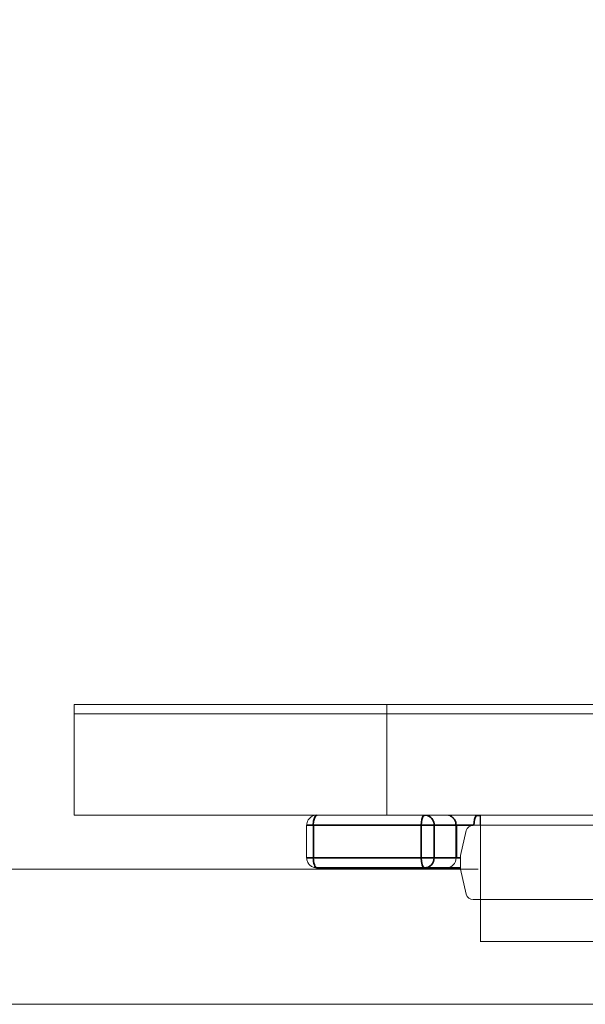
# Model space of a CAD drawing. Header units: millimetres. Extents: x 4 to 1188, y 1 to 840.
# Tile 265 of 310: x 853.32 to 854.44, y 417.58 to 419.52. Entities that reach past the tile are written whole.
import ezdxf

# ---------------------------------------------------------------- set-up
doc = ezdxf.new("R2010")
doc.units = ezdxf.units.MM
doc.layers.add('1', color=7, linetype='Continuous')
doc.styles.add('Arial Unicode MS', font='Arial Unicode MS')
doc.dimstyles.get("Standard").update_dxf_attribs({"dimtxt": 0.18, "dimasz": 0.18, "dimexe": 0.18, "dimexo": 0.0625, "dimgap": 0.09, "dimtad": 0, "dimtih": 1, "dimtoh": 1, "dimdec": 4, "dimzin": 0, "dimdsep": 46, "dimtxsty": 'Standard', "dimcen": 0.09, "dimadec": 0, "dimazin": 0, "dimtfac": 1, "dimtdec": 4, "dimtofl": 0, "dimtmove": 0, "dimatfit": 3, "dimfxl": 0, "dimtolj": 1, "dimtzin": 0, "dimarcsym": 0})

# ---------------------------------------------------------------- blocks, each defined once
blk = doc.blocks.new('_U29')
at = {"layer": '1', "color": 18, "lineweight": 35}
for p, q in [((843.8309, 533.0864), (895.2258, 533.0864)), ((893.2258, 533.0864), (893.2258, 331.753)), ((847.8309, 331.753), (895.2258, 331.753))]:
    blk.add_line(p, q, dxfattribs=at)
at = {"layer": '1', "color": 18, "lineweight": 70}
for points in [[(893.2258, 533.0864), (894.0018, 529.5864), (892.4499, 529.5864)], [(893.2258, 331.753), (892.4499, 335.253), (894.0018, 335.253)]]:
    blk.add_solid(points, dxfattribs=at)
at = {"layer": '1', "color": 18, "linetype": 'Continuous', "lineweight": 13, "insert": (892.7729, 428.043), "char_height": 3, "attachment_point": 7, "rotation": 90, "line_spacing_factor": 1.047437, "style": 'Arial Unicode MS'}
blk.add_mtext('\\fArial Unicode MS|b0|i0;\\W1.0000;1510', dxfattribs=at)

msp = doc.modelspace()

# ---------------------------------------------------------------- hatches: boundary and pattern name
at = {"layer": '1', "linetype": 'Continuous', "lineweight": 35}
h = msp.add_hatch(dxfattribs=at)
h.set_pattern_fill('ANSI31', color=154, scale=1.55, angle=-2.13e-14, style=0)
h.paths.add_polyline_path([(860.1443, 418.952), (862.0206, 418.952), (862.0206, 418.152), (862.4105, 418.152), (862.4105, 417.952), (854.8936, 417.952), (854.8936, 417.7026), (854.228, 417.7026), (854.228, 417.952), (854.043, 417.952), (854.043, 418.152), (860.1443, 418.152)], flags=0)
h = msp.add_hatch(dxfattribs=at)
h.set_pattern_fill('ANSI31', color=154, scale=1.55, angle=29.9848, style=0)
h.paths.add_polyline_path([(854.043, 417.952), (854.043, 418.1704), (860.6361, 418.1704), (860.6361, 417.952)], flags=0)
h.paths.add_polyline_path([(861.6047, 417.952), (861.6047, 418.1704), (863.2703, 418.1704), (863.2703, 417.952)], flags=0)
h.paths.add_polyline_path([(863.6612, 417.952), (863.6612, 418.1704), (864.3597, 418.1704), (864.3597, 417.952)], flags=0)
h.paths.add_polyline_path([(860.6925, 417.952), (860.6925, 418.1704), (861.5009, 418.1704), (861.5009, 417.952)], flags=0)

# ---------------------------------------------------------------- linework, layer by layer
at = {"layer": '1', "color": 154, "linetype": 'Continuous', "lineweight": 13}
for p, q in [((853.4257, 418.1704), (853.4257, 417.952)), ((854.0431, 418.1704), (853.4257, 418.1704)), ((854.043, 417.952), (854.043, 418.1704)), ((854.043, 418.1704), (860.6361, 418.1704)), ((854.0431, 418.152), (853.4257, 418.152)), ((853.4257, 417.952), (853.4257, 418.152)), ((854.043, 417.952), (854.043, 418.152)), ((854.043, 418.152), (860.1443, 418.152)), ((854.0431, 417.952), (853.4257, 417.952)), ((853.4257, 417.952), (854.0431, 417.952)), ((854.228, 417.952), (854.043, 417.952)), ((860.6361, 417.952), (854.043, 417.952)), ((854.1177, 417.952), (854.1151, 417.9504)), ((854.1249, 417.9504), (854.1177, 417.952)), ((854.1682, 417.9504), (854.161, 417.952)), ((854.222, 417.952), (854.2193, 417.9504)), ((854.2275, 417.9509), (854.2193, 417.9504)), ((854.2213, 417.9519), (854.2212, 417.9507)), ((854.2234, 417.9511), (854.2214, 417.9519)), ((854.2274, 417.9511), (854.222, 417.952)), ((854.2274, 417.952), (854.2274, 417.932)), ((854.228, 417.7026), (854.228, 417.952)), ((853.8847, 417.932), (853.8847, 417.868)), ((854.181, 417.868), (854.181, 417.932)), ((854.1886, 417.872), (854.1997, 417.9214)), ((854.2136, 417.932), (854.8871, 417.932)), ((854.1886, 417.8453), (854.1886, 417.872)), ((851.0807, 417.8453), (854.2236, 417.8453)), ((853.948, 417.848), (853.9047, 417.848)), ((853.9914, 417.848), (853.948, 417.848)), ((853.987, 417.848), (853.9936, 417.848)), ((853.9875, 417.8477), (853.987, 417.8477)), ((853.987, 417.8477), (853.9936, 417.8477)), ((853.9909, 417.848), (853.9917, 417.848)), ((853.9909, 417.8477), (853.9947, 417.8477)), ((853.9916, 417.8477), (853.991, 417.8477)), ((853.9936, 417.848), (853.9936, 417.8477)), ((854.0119, 417.8477), (854.0055, 417.8477)), ((854.0057, 417.848), (854.0057, 417.8477)), ((854.0057, 417.848), (854.0062, 417.848)), ((854.016, 417.848), (854.0084, 417.848)), ((854.0118, 417.848), (854.0184, 417.848)), ((854.0118, 417.8477), (854.0184, 417.8477)), ((854.014, 417.8477), (854.0119, 417.8477)), ((854.0123, 417.848), (854.0129, 417.848)), ((854.0182, 417.8477), (854.0161, 417.8477)), ((854.0184, 417.848), (854.0184, 417.8477)), ((854.0368, 417.8477), (854.0303, 417.8477)), ((854.161, 417.848), (854.0326, 417.848)), ((854.0347, 417.848), (854.0347, 417.8477)), ((854.0347, 417.848), (854.0369, 417.848)), ((854.0347, 417.8477), (854.0369, 417.8477)), ((854.0367, 417.848), (854.0367, 417.8477)), ((854.0367, 417.848), (854.052, 417.848)), ((854.0394, 417.8477), (854.0367, 417.8477)), ((854.0367, 417.8477), (854.052, 417.8477)), ((854.0437, 417.8477), (854.0394, 417.8477)), ((854.0414, 417.848), (854.0454, 417.848)), ((854.0414, 417.8477), (854.0454, 417.8477)), ((854.0416, 417.848), (854.043, 417.848)), ((854.0416, 417.8477), (854.043, 417.8477)), ((854.0535, 417.8477), (854.0416, 417.8477)), ((854.052, 417.848), (854.052, 417.8477)), ((854.052, 417.848), (854.0535, 417.848)), ((854.052, 417.8477), (854.0535, 417.8477)), ((854.0535, 417.848), (854.0535, 417.8477)), ((854.0612, 417.848), (854.0612, 417.8477)), ((854.0612, 417.848), (854.062, 417.848)), ((854.0918, 417.8477), (854.0912, 417.8477)), ((854.0912, 417.8477), (854.0979, 417.8477)), ((854.0959, 417.8477), (854.0952, 417.8477)), ((854.0952, 417.8477), (854.099, 417.8477)), ((854.0979, 417.848), (854.0979, 417.8477)), ((854.1062, 417.8477), (854.1026, 417.8477)), ((854.1059, 417.8477), (854.1062, 417.8477)), ((854.1162, 417.8477), (854.1098, 417.8477)), ((854.11, 417.848), (854.11, 417.8477)), ((854.1183, 417.8477), (854.1161, 417.8477)), ((854.1161, 417.8477), (854.1227, 417.8477)), ((854.1227, 417.848), (854.1227, 417.8477)), ((854.1337, 417.8453), (854.1337, 417.8477)), ((854.1411, 417.8477), (854.1345, 417.8477)), ((854.1374, 417.848), (854.1422, 417.8453)), ((854.1389, 417.848), (854.1389, 417.8477)), ((854.1389, 417.848), (854.1411, 417.848)), ((854.1389, 417.8477), (854.141, 417.8477)), ((854.141, 417.848), (854.141, 417.8477)), ((854.141, 417.8477), (854.1562, 417.8477)), ((854.1437, 417.8477), (854.141, 417.8477)), ((854.1479, 417.8477), (854.1437, 417.8477)), ((854.1457, 417.8477), (854.1496, 417.8477)), ((854.1458, 417.848), (854.1472, 417.848)), ((854.1458, 417.8477), (854.1472, 417.8477)), ((854.1577, 417.8477), (854.1458, 417.8477)), ((854.1562, 417.848), (854.1562, 417.8477)), ((854.1562, 417.848), (854.1577, 417.848)), ((854.1562, 417.8477), (854.1577, 417.8477)), ((854.1576, 417.848), (854.161, 417.848)), ((854.1577, 417.848), (854.1577, 417.8477)), ((854.1886, 417.848), (854.1613, 417.848)), ((854.1613, 417.848), (854.1614, 417.848)), ((854.1654, 417.848), (854.1654, 417.8477)), ((854.1654, 417.848), (854.1663, 417.848)), ((854.1675, 417.848), (854.1723, 417.8453)), ((854.1831, 417.8453), (854.1831, 417.848)), ((854.1997, 417.7959), (854.1886, 417.8453)), ((854.8871, 417.7853), (854.2136, 417.7853)), ((854.2274, 417.7853), (854.2136, 417.7853)), ((854.228, 417.7026), (854.2274, 417.7026)), ((854.8936, 417.7026), (854.228, 417.7026)), ((851.0807, 417.5786), (856.3149, 417.5786))]:
    msp.add_line(p, q, dxfattribs=at)
at = {"layer": '1', "color": 154, "linetype": 'Continuous', "lineweight": 35}
for p, q in [((853.8847, 417.932), (853.8979, 417.932)), ((853.8979, 417.932), (854.1109, 417.932)), ((853.8979, 417.868), (853.8979, 417.932)), ((854.1109, 417.932), (854.1109, 417.868)), ((854.1365, 417.932), (854.1109, 417.932)), ((854.1365, 417.932), (854.1798, 417.932)), ((854.1365, 417.868), (854.1365, 417.932)), ((854.181, 417.932), (854.1798, 417.932)), ((854.1798, 417.932), (854.1798, 417.868)), ((854.181, 417.932), (854.2136, 417.932)), ((853.8847, 417.868), (853.8979, 417.868)), ((854.1109, 417.868), (853.8979, 417.868)), ((854.1109, 417.868), (854.1365, 417.868)), ((854.1798, 417.868), (854.1365, 417.868)), ((854.181, 417.868), (854.1798, 417.868)), ((854.1886, 417.868), (854.181, 417.868)), ((853.9047, 417.848), (854.1177, 417.848)), ((854.1177, 417.848), (854.161, 417.848)), ((854.161, 417.848), (854.1886, 417.848))]:
    msp.add_line(p, q, dxfattribs=at)
for centre, major_axis, ratio, start_param, end_param in [((853.9047, 417.932), (0, 0.02), 0.34202, 0, 1.570796), ((854.1177, 417.932), (0, -0.02), 0.34202, 3.532696, 4.712389), ((854.1177, 417.932), (0, 0.02), 0.939693, 4.712389, 5.890363), ((854.161, 417.932), (0, -0.02), 0.939693, 1.570796, 2.74909), ((854.222, 417.932), (0, -0.02), 0.34202, 3.532696, 4.712389), ((853.9047, 417.868), (0, 0.02), 0.34202, 1.570796, 3.141593), ((854.1177, 417.868), (0, -0.02), 0.34202, 4.712389, 6.283185), ((854.1177, 417.868), (0, 0.02), 0.939693, 3.141593, 4.712389)]:
    msp.add_ellipse(centre, major_axis=major_axis, ratio=ratio, start_param=start_param, end_param=end_param, dxfattribs=at)
at = {"layer": '1', "color": 154, "linetype": 'Continuous', "lineweight": 13}
for centre, major_axis, start_param, end_param in [((854.2136, 417.9186), (-0.0142, 0), 4.712389, 6.073746), ((854.161, 417.868), (0, -0.02), 0, 1.570796), ((854.2136, 417.7986), (0.0142, 0), 3.351032, 4.712389)]:
    msp.add_ellipse(centre, major_axis=major_axis, ratio=0.939693, start_param=start_param, end_param=end_param, dxfattribs=at)
for points, knots in [([(853.9043, 417.9517), (853.9037, 417.9518), (853.9007, 417.9521), (853.8951, 417.9499), (853.8895, 417.9456), (853.8862, 417.9401), (853.8849, 417.9356), (853.8847, 417.9329), (853.8847, 417.932)], [0, 0, 0, 0, 0.05532, 0.300231, 0.5524, 0.731679, 0.911846, 1, 1, 1, 1]), ([(854.1806, 417.932), (854.1805, 417.9327), (854.1802, 417.9343), (854.1794, 417.937), (854.1783, 417.9399), (854.1769, 417.9428), (854.1751, 417.9455), (854.1731, 417.9479), (854.1707, 417.9496), (854.1691, 417.9502), (854.1682, 417.9504)], [0, 0, 0, 0, 0.100729, 0.209156, 0.325029, 0.447977, 0.577532, 0.713142, 0.85419, 1, 1, 1, 1]), ([(853.8847, 417.868), (853.8847, 417.8652), (853.8855, 417.8613), (853.8886, 417.8557), (853.8928, 417.8514), (853.8988, 417.8484), (853.9029, 417.8481), (853.9047, 417.8482)], [0, 0, 0, 0, 0.253354, 0.387144, 0.600446, 0.829542, 1, 1, 1, 1]), ([(853.9947, 417.8477), (853.9943, 417.8477), (853.9934, 417.8477), (853.9922, 417.8477), (853.9911, 417.8477), (853.9901, 417.8477), (853.9893, 417.8477), (853.9886, 417.8477), (853.988, 417.8477), (853.9877, 417.8477), (853.9875, 417.8477)], [0, 0, 0, 0, 0.145359, 0.278702, 0.403602, 0.521669, 0.637521, 0.753704, 0.873213, 1, 1, 1, 1]), ([(853.9917, 417.8477), (853.9916, 417.8477), (853.9914, 417.8477), (853.9914, 417.8477), (853.9915, 417.8477), (853.9918, 417.8477), (853.9921, 417.8477), (853.9923, 417.8477), (853.9927, 417.8477), (853.993, 417.8477), (853.9935, 417.8477), (853.9939, 417.8477), (853.9945, 417.8477), (853.9948, 417.8477), (853.995, 417.8477)], [0, 0, 0, 0, 0.118287, 0.232233, 0.346524, 0.465805, 0.527138, 0.589344, 0.651742, 0.715748, 0.781761, 0.851382, 0.923764, 1, 1, 1, 1]), ([(854.0055, 417.8477), (854.0051, 417.8477), (854.0044, 417.8477), (854.0033, 417.8477), (854.0022, 417.8477), (854.0011, 417.8477), (854, 417.8477), (853.999, 417.8477), (853.998, 417.8477), (853.997, 417.8477), (853.9961, 417.8477), (853.9952, 417.8477), (853.9944, 417.8477), (853.9937, 417.8477), (853.9931, 417.8477), (853.9925, 417.8477), (853.992, 417.8477), (853.9917, 417.8477), (853.9916, 417.8477)], [0, 0, 0, 0, 0.070442, 0.138089, 0.203178, 0.266139, 0.327929, 0.38919, 0.450254, 0.512347, 0.573843, 0.633933, 0.69346, 0.752479, 0.812386, 0.87307, 0.935184, 1, 1, 1, 1]), ([(853.9984, 417.8477), (853.9982, 417.8477), (853.9978, 417.8477), (853.9972, 417.8477), (853.9966, 417.8477), (853.9961, 417.8477), (853.9956, 417.8477), (853.9951, 417.8477), (853.9946, 417.8477), (853.994, 417.8477), (853.9933, 417.8477), (853.9926, 417.8477), (853.9921, 417.8477), (853.9918, 417.8477), (853.9917, 417.8477)], [0, 0, 0, 0, 0.076073, 0.148412, 0.216418, 0.281164, 0.343381, 0.404328, 0.463673, 0.52286, 0.638732, 0.753818, 0.872606, 1, 1, 1, 1]), ([(853.9936, 417.848), (853.9939, 417.848), (853.9946, 417.848), (853.9956, 417.848), (853.9966, 417.848), (853.9975, 417.848), (853.9985, 417.848), (853.9994, 417.848), (854.0002, 417.848), (854.0011, 417.848), (854.0019, 417.848), (854.0027, 417.848), (854.0033, 417.848), (854.004, 417.848), (854.0045, 417.848), (854.005, 417.848), (854.0054, 417.848), (854.0056, 417.848), (854.0057, 417.848)], [0, 0, 0, 0, 0.073201, 0.142587, 0.209625, 0.274883, 0.337931, 0.400462, 0.462501, 0.525005, 0.586689, 0.646813, 0.705215, 0.762881, 0.820728, 0.879295, 0.938511, 1, 1, 1, 1]), ([(853.9936, 417.8477), (853.9939, 417.8477), (853.9946, 417.8477), (853.9956, 417.8477), (853.9966, 417.8477), (853.9975, 417.8477), (853.9985, 417.8477), (853.9994, 417.8477), (854.0002, 417.8477), (854.0011, 417.8477), (854.0019, 417.8477), (854.0027, 417.8477), (854.0033, 417.8477), (854.004, 417.8477), (854.0045, 417.8477), (854.005, 417.8477), (854.0054, 417.8477), (854.0056, 417.8477), (854.0057, 417.8477)], [0, 0, 0, 0, 0.073201, 0.142587, 0.209625, 0.274883, 0.337931, 0.400462, 0.462501, 0.525005, 0.586689, 0.646813, 0.705215, 0.762881, 0.820728, 0.879295, 0.938511, 1, 1, 1, 1]), ([(853.995, 417.8477), (853.9952, 417.8477), (853.9956, 417.8477), (853.9961, 417.8477), (853.9967, 417.8477), (853.9972, 417.8477), (853.9977, 417.8477), (853.9982, 417.8477), (853.9987, 417.8477), (853.9993, 417.8477), (854, 417.8477), (854.0007, 417.8477), (854.0013, 417.8477), (854.0015, 417.8477), (854.0016, 417.8477)], [0, 0, 0, 0, 0.074627, 0.14464, 0.212124, 0.276993, 0.339648, 0.40073, 0.46211, 0.523286, 0.642551, 0.758565, 0.876614, 1, 1, 1, 1]), ([(853.9957, 417.8477), (853.9956, 417.8477), (853.9955, 417.8477), (853.9953, 417.8477), (853.9952, 417.8477), (853.9952, 417.8477), (853.9953, 417.8477), (853.9954, 417.8477), (853.9955, 417.8477), (853.9957, 417.8477), (853.996, 417.8477), (853.9963, 417.8477), (853.9967, 417.8477), (853.9972, 417.8477), (853.9977, 417.8477), (853.9983, 417.8477), (853.9989, 417.8477), (853.9993, 417.8477), (853.9996, 417.8477)], [0, 0, 0, 0, 0.066317, 0.129769, 0.19137, 0.251932, 0.311622, 0.370964, 0.430518, 0.491181, 0.552101, 0.612139, 0.672483, 0.733576, 0.79644, 0.860911, 0.929048, 1, 1, 1, 1]), ([(854.0042, 417.8477), (854.0039, 417.8477), (854.0033, 417.8477), (854.0024, 417.8477), (854.0015, 417.8477), (854.0006, 417.8477), (853.9997, 417.8477), (853.9989, 417.8477), (853.9981, 417.8477), (853.9975, 417.8477), (853.9969, 417.8477), (853.9964, 417.8477), (853.996, 417.8477), (853.9958, 417.8477), (853.9957, 417.8477)], [0, 0, 0, 0, 0.085719, 0.171409, 0.258144, 0.346929, 0.433983, 0.516734, 0.597416, 0.678635, 0.760267, 0.840143, 0.920177, 1, 1, 1, 1]), ([(854.0016, 417.8477), (854.0017, 417.8477), (854.0019, 417.8477), (854.002, 417.8477), (854.0019, 417.8477), (854.0016, 417.8477), (854.0013, 417.8477), (854.001, 417.8477), (854.0007, 417.8477), (854.0003, 417.8477), (853.9999, 417.8477), (853.9994, 417.8477), (853.9989, 417.8477), (853.9985, 417.8477), (853.9984, 417.8477)], [0, 0, 0, 0, 0.121251, 0.236225, 0.351248, 0.46958, 0.530064, 0.590153, 0.652342, 0.715003, 0.781621, 0.850161, 0.923157, 1, 1, 1, 1]), ([(853.9996, 417.8477), (853.9998, 417.8477), (854.0003, 417.8477), (854.001, 417.8477), (854.0017, 417.8477), (854.0023, 417.8477), (854.003, 417.8477), (854.0036, 417.8477), (854.0042, 417.8477), (854.0048, 417.8477), (854.0054, 417.8477), (854.0059, 417.8477), (854.0064, 417.8477), (854.0068, 417.8477), (854.0072, 417.8477), (854.0076, 417.8477), (854.0079, 417.8477), (854.008, 417.8477), (854.0081, 417.8477)], [0, 0, 0, 0, 0.071137, 0.138231, 0.203142, 0.26568, 0.326444, 0.386738, 0.447229, 0.507578, 0.568073, 0.6278, 0.68712, 0.747031, 0.807329, 0.869576, 0.933384, 1, 1, 1, 1]), ([(854.0033, 417.848), (854.0035, 417.848), (854.0041, 417.848), (854.0048, 417.848), (854.0056, 417.848), (854.0063, 417.848), (854.007, 417.848), (854.0076, 417.848), (854.0083, 417.848), (854.0089, 417.848), (854.0094, 417.848), (854.01, 417.848), (854.0104, 417.848), (854.0109, 417.848), (854.0113, 417.848), (854.0117, 417.848), (854.012, 417.848), (854.0122, 417.848), (854.0123, 417.848)], [0, 0, 0, 0, 0.069013, 0.135236, 0.199611, 0.262419, 0.323723, 0.383765, 0.443773, 0.503795, 0.563823, 0.623484, 0.683469, 0.743591, 0.805727, 0.868616, 0.933278, 1, 1, 1, 1]), ([(854.0033, 417.8477), (854.0035, 417.8477), (854.0041, 417.8477), (854.0048, 417.8477), (854.0056, 417.8477), (854.0063, 417.8477), (854.007, 417.8477), (854.0076, 417.8477), (854.0083, 417.8477), (854.0089, 417.8477), (854.0094, 417.8477), (854.01, 417.8477), (854.0104, 417.8477), (854.0109, 417.8477), (854.0113, 417.8477), (854.0117, 417.8477), (854.012, 417.8477), (854.0122, 417.8477), (854.0123, 417.8477)], [0, 0, 0, 0, 0.069013, 0.135236, 0.199611, 0.262419, 0.323723, 0.383765, 0.443773, 0.503795, 0.563823, 0.623484, 0.683469, 0.743591, 0.805727, 0.868616, 0.933278, 1, 1, 1, 1]), ([(854.0057, 417.8477), (854.0058, 417.8477), (854.0061, 417.8477), (854.0062, 417.8477), (854.0062, 417.8477), (854.006, 417.8477), (854.0056, 417.8477), (854.005, 417.8477), (854.0042, 417.8477), (854.0036, 417.8477), (854.0033, 417.8477)], [0, 0, 0, 0, 0.124835, 0.244778, 0.360989, 0.477964, 0.596922, 0.721591, 0.855098, 1, 1, 1, 1]), ([(854.0081, 417.8477), (854.0082, 417.8477), (854.0083, 417.8477), (854.0085, 417.8477), (854.0086, 417.8477), (854.0086, 417.8477), (854.0086, 417.8477), (854.0085, 417.8477), (854.0083, 417.8477), (854.0081, 417.8477), (854.0078, 417.8477), (854.0075, 417.8477), (854.0071, 417.8477), (854.0066, 417.8477), (854.0061, 417.8477), (854.0055, 417.8477), (854.0049, 417.8477), (854.0044, 417.8477), (854.0042, 417.8477)], [0, 0, 0, 0, 0.066572, 0.13029, 0.192297, 0.252922, 0.312507, 0.371488, 0.430679, 0.491399, 0.55197, 0.611245, 0.671453, 0.732173, 0.795077, 0.860442, 0.928163, 1, 1, 1, 1]), ([(854.022, 417.8477), (854.0216, 417.8477), (854.0208, 417.8477), (854.0197, 417.8477), (854.0186, 417.8477), (854.0176, 417.8477), (854.0166, 417.8477), (854.0157, 417.8477), (854.0148, 417.8477), (854.0143, 417.8477), (854.014, 417.8477)], [0, 0, 0, 0, 0.097421, 0.200886, 0.311172, 0.429798, 0.55774, 0.694715, 0.84213, 1, 1, 1, 1]), ([(854.0162, 417.8477), (854.0163, 417.8477), (854.0165, 417.8477), (854.0168, 417.8477), (854.0171, 417.8477), (854.0175, 417.8477), (854.018, 417.8477), (854.0185, 417.8477), (854.0191, 417.8477), (854.0195, 417.8477), (854.0197, 417.8477)], [0, 0, 0, 0, 0.134393, 0.262803, 0.38593, 0.507853, 0.627247, 0.748261, 0.872335, 1, 1, 1, 1]), ([(854.0289, 417.8477), (854.0287, 417.8477), (854.0283, 417.8477), (854.0276, 417.8477), (854.027, 417.8477), (854.0263, 417.8477), (854.0256, 417.8477), (854.025, 417.8477), (854.0243, 417.8477), (854.0236, 417.8477), (854.0229, 417.8477), (854.0223, 417.8477), (854.0216, 417.8477), (854.0209, 417.8477), (854.0202, 417.8477), (854.0195, 417.8477), (854.0188, 417.8477), (854.0184, 417.8477), (854.0182, 417.8477)], [0, 0, 0, 0, 0.040773, 0.080851, 0.120114, 0.160024, 0.200507, 0.242303, 0.286488, 0.332651, 0.383767, 0.443091, 0.510974, 0.588295, 0.675908, 0.773346, 0.881594, 1, 1, 1, 1]), ([(854.0184, 417.848), (854.0188, 417.848), (854.0196, 417.848), (854.0209, 417.848), (854.0221, 417.848), (854.0234, 417.848), (854.0245, 417.848), (854.0256, 417.848), (854.0267, 417.848), (854.0276, 417.848), (854.0286, 417.848), (854.0295, 417.848), (854.0304, 417.848), (854.0311, 417.848), (854.0316, 417.848), (854.0321, 417.848), (854.0325, 417.848), (854.0329, 417.848), (854.0334, 417.848), (854.0338, 417.848), (854.0342, 417.848), (854.0345, 417.848), (854.0347, 417.848)], [0, 0, 0, 0, 0.056724, 0.111437, 0.164368, 0.216435, 0.267641, 0.31736, 0.367473, 0.41821, 0.471404, 0.527966, 0.588061, 0.652134, 0.686345, 0.723264, 0.76261, 0.804739, 0.84943, 0.896711, 0.94689, 1, 1, 1, 1]), ([(854.0184, 417.8477), (854.0188, 417.8477), (854.0196, 417.8477), (854.0209, 417.8477), (854.0221, 417.8477), (854.0234, 417.8477), (854.0245, 417.8477), (854.0256, 417.8477), (854.0267, 417.8477), (854.0276, 417.8477), (854.0286, 417.8477), (854.0295, 417.8477), (854.0304, 417.8477), (854.0311, 417.8477), (854.0316, 417.8477), (854.0321, 417.8477), (854.0325, 417.8477), (854.0329, 417.8477), (854.0334, 417.8477), (854.0338, 417.8477), (854.0342, 417.8477), (854.0345, 417.8477), (854.0347, 417.8477)], [0, 0, 0, 0, 0.056724, 0.111437, 0.164368, 0.216435, 0.267641, 0.31736, 0.367473, 0.41821, 0.471404, 0.527966, 0.588061, 0.652134, 0.686345, 0.723264, 0.76261, 0.804739, 0.84943, 0.896711, 0.94689, 1, 1, 1, 1]), ([(854.0197, 417.8477), (854.0199, 417.8477), (854.0204, 417.8477), (854.0211, 417.8477), (854.0218, 417.8477), (854.0225, 417.8477), (854.0231, 417.8477), (854.0238, 417.8477), (854.0245, 417.8477), (854.0252, 417.8477), (854.0258, 417.8477), (854.0265, 417.8477), (854.0272, 417.8477), (854.0278, 417.8477), (854.0285, 417.8477), (854.0292, 417.8477), (854.0299, 417.8477), (854.0303, 417.8477), (854.0305, 417.8477)], [0, 0, 0, 0, 0.043119, 0.084777, 0.125232, 0.166126, 0.207413, 0.250196, 0.294277, 0.341348, 0.392964, 0.452351, 0.519819, 0.596849, 0.682952, 0.778459, 0.884371, 1, 1, 1, 1]), ([(854.0303, 417.8477), (854.0299, 417.8477), (854.0292, 417.8477), (854.0281, 417.8477), (854.027, 417.8477), (854.0259, 417.8477), (854.0249, 417.8477), (854.0239, 417.8477), (854.0229, 417.8477), (854.0223, 417.8477), (854.022, 417.8477)], [0, 0, 0, 0, 0.137903, 0.268873, 0.395178, 0.517089, 0.636743, 0.756222, 0.876628, 1, 1, 1, 1]), ([(854.0305, 417.8477), (854.0308, 417.8477), (854.0312, 417.8477), (854.0317, 417.8477), (854.0321, 417.8477), (854.0324, 417.8477), (854.0326, 417.8477), (854.0327, 417.8477), (854.0326, 417.8477), (854.0325, 417.8477), (854.0322, 417.8477), (854.0319, 417.8477), (854.0315, 417.8477), (854.0311, 417.8477), (854.0307, 417.8477), (854.0301, 417.8477), (854.0295, 417.8477), (854.0291, 417.8477), (854.0289, 417.8477)], [0, 0, 0, 0, 0.118432, 0.226295, 0.323755, 0.41098, 0.488319, 0.556611, 0.615569, 0.667048, 0.713541, 0.757735, 0.79954, 0.839813, 0.879732, 0.91913, 0.959218, 1, 1, 1, 1]), ([(854.0547, 417.8477), (854.0544, 417.8477), (854.0537, 417.8477), (854.0526, 417.8477), (854.0516, 417.8477), (854.0506, 417.8477), (854.0497, 417.8477), (854.0487, 417.8477), (854.0478, 417.8477), (854.0469, 417.8477), (854.046, 417.8477), (854.0452, 417.8477), (854.0444, 417.8477), (854.0437, 417.8477), (854.043, 417.8477), (854.0424, 417.8477), (854.0419, 417.8477), (854.0416, 417.8477), (854.0414, 417.8477)], [0, 0, 0, 0, 0.069298, 0.135561, 0.199671, 0.261716, 0.322662, 0.382907, 0.443032, 0.503501, 0.563724, 0.62398, 0.683629, 0.743848, 0.805192, 0.867649, 0.932778, 1, 1, 1, 1]), ([(854.043, 417.848), (854.0431, 417.848), (854.0435, 417.848), (854.044, 417.848), (854.0446, 417.848), (854.0452, 417.848), (854.0458, 417.848), (854.0465, 417.848), (854.0472, 417.848), (854.0477, 417.848), (854.0479, 417.848)], [0, 0, 0, 0, 0.136729, 0.268515, 0.395529, 0.52, 0.640496, 0.761236, 0.880107, 1, 1, 1, 1]), ([(854.043, 417.8477), (854.0431, 417.8477), (854.0435, 417.8477), (854.044, 417.8477), (854.0446, 417.8477), (854.0452, 417.8477), (854.0458, 417.8477), (854.0465, 417.8477), (854.0472, 417.8477), (854.0477, 417.8477), (854.0479, 417.8477)], [0, 0, 0, 0, 0.136729, 0.268515, 0.395529, 0.52, 0.640496, 0.761236, 0.880107, 1, 1, 1, 1]), ([(854.0481, 417.8477), (854.0478, 417.8477), (854.0472, 417.8477), (854.0464, 417.8477), (854.0457, 417.8477), (854.0451, 417.8477), (854.0446, 417.8477), (854.0442, 417.8477), (854.0439, 417.8477), (854.0438, 417.8477), (854.0437, 417.8477)], [0, 0, 0, 0, 0.14786, 0.283561, 0.412369, 0.534236, 0.652692, 0.768663, 0.883652, 1, 1, 1, 1]), ([(854.0454, 417.848), (854.0455, 417.848), (854.0458, 417.848), (854.0461, 417.848), (854.0466, 417.848), (854.047, 417.848), (854.0474, 417.848), (854.0479, 417.848), (854.0484, 417.848), (854.0489, 417.848), (854.0494, 417.848), (854.0499, 417.848), (854.0505, 417.848), (854.051, 417.848), (854.0516, 417.848), (854.0522, 417.848), (854.0528, 417.848), (854.0532, 417.848), (854.0534, 417.848)], [0, 0, 0, 0, 0.077361, 0.15048, 0.219977, 0.286681, 0.349678, 0.41068, 0.469427, 0.526756, 0.583142, 0.638824, 0.695263, 0.752696, 0.810849, 0.871356, 0.934436, 1, 1, 1, 1]), ([(854.0454, 417.8477), (854.0455, 417.8477), (854.0458, 417.8477), (854.0461, 417.8477), (854.0466, 417.8477), (854.047, 417.8477), (854.0474, 417.8477), (854.0479, 417.8477), (854.0484, 417.8477), (854.0489, 417.8477), (854.0494, 417.8477), (854.0499, 417.8477), (854.0505, 417.8477), (854.051, 417.8477), (854.0516, 417.8477), (854.0522, 417.8477), (854.0528, 417.8477), (854.0532, 417.8477), (854.0534, 417.8477)], [0, 0, 0, 0, 0.077361, 0.15048, 0.219977, 0.286681, 0.349678, 0.41068, 0.469427, 0.526756, 0.583142, 0.638824, 0.695263, 0.752696, 0.810849, 0.871356, 0.934436, 1, 1, 1, 1]), ([(854.0479, 417.848), (854.0483, 417.848), (854.0489, 417.848), (854.0499, 417.848), (854.0509, 417.848), (854.0519, 417.848), (854.0528, 417.848), (854.0538, 417.848), (854.0548, 417.848), (854.0557, 417.848), (854.0566, 417.848), (854.0575, 417.848), (854.0583, 417.848), (854.059, 417.848), (854.0596, 417.848), (854.0602, 417.848), (854.0607, 417.848), (854.061, 417.848), (854.0612, 417.848)], [0, 0, 0, 0, 0.061997, 0.122088, 0.181375, 0.239508, 0.297836, 0.35688, 0.417282, 0.47964, 0.5425, 0.604962, 0.666991, 0.730216, 0.794173, 0.860458, 0.928578, 1, 1, 1, 1]), ([(854.0479, 417.8477), (854.0483, 417.8477), (854.0489, 417.8477), (854.0499, 417.8477), (854.0509, 417.8477), (854.0519, 417.8477), (854.0528, 417.8477), (854.0538, 417.8477), (854.0548, 417.8477), (854.0557, 417.8477), (854.0566, 417.8477), (854.0575, 417.8477), (854.0583, 417.8477), (854.059, 417.8477), (854.0596, 417.8477), (854.0602, 417.8477), (854.0607, 417.8477), (854.061, 417.8477), (854.0612, 417.8477)], [0, 0, 0, 0, 0.061997, 0.122088, 0.181375, 0.239508, 0.297836, 0.35688, 0.417282, 0.47964, 0.5425, 0.604962, 0.666991, 0.730216, 0.794173, 0.860458, 0.928578, 1, 1, 1, 1]), ([(854.0534, 417.848), (854.0536, 417.848), (854.0541, 417.848), (854.0548, 417.848), (854.0554, 417.848), (854.0559, 417.848), (854.0564, 417.848), (854.0568, 417.848), (854.0571, 417.848), (854.0574, 417.848), (854.0576, 417.848), (854.0578, 417.848), (854.0578, 417.848), (854.0578, 417.848), (854.0578, 417.848), (854.0576, 417.848), (854.0574, 417.848), (854.0572, 417.848), (854.0571, 417.848)], [0, 0, 0, 0, 0.065801, 0.128677, 0.188676, 0.247598, 0.304849, 0.361786, 0.419523, 0.478682, 0.53877, 0.598799, 0.660184, 0.722952, 0.787993, 0.855404, 0.926153, 1, 1, 1, 1]), ([(854.0534, 417.8477), (854.0536, 417.8477), (854.0541, 417.8477), (854.0548, 417.8477), (854.0554, 417.8477), (854.0559, 417.8477), (854.0564, 417.8477), (854.0568, 417.8477), (854.0571, 417.8477), (854.0574, 417.8477), (854.0576, 417.8477), (854.0578, 417.8477), (854.0578, 417.8477), (854.0578, 417.8477), (854.0578, 417.8477), (854.0576, 417.8477), (854.0574, 417.8477), (854.0572, 417.8477), (854.0571, 417.8477)], [0, 0, 0, 0, 0.065801, 0.128677, 0.188676, 0.247598, 0.304849, 0.361786, 0.419523, 0.478682, 0.53877, 0.598799, 0.660184, 0.722952, 0.787993, 0.855404, 0.926153, 1, 1, 1, 1]), ([(854.0615, 417.8477), (854.0613, 417.8477), (854.061, 417.8477), (854.0605, 417.8477), (854.0598, 417.8477), (854.059, 417.8477), (854.0581, 417.8477), (854.0571, 417.8477), (854.0559, 417.8477), (854.0551, 417.8477), (854.0547, 417.8477)], [0, 0, 0, 0, 0.127893, 0.251579, 0.372793, 0.492778, 0.61359, 0.737809, 0.86618, 1, 1, 1, 1]), ([(854.0612, 417.8477), (854.0613, 417.8477), (854.0615, 417.8477), (854.0618, 417.8477), (854.062, 417.8477), (854.0621, 417.8477), (854.062, 417.8477), (854.0619, 417.8477), (854.0618, 417.8477), (854.0616, 417.8477), (854.0615, 417.8477)], [0, 0, 0, 0, 0.132462, 0.26165, 0.387547, 0.510782, 0.632675, 0.75466, 0.876523, 1, 1, 1, 1]), ([(854.099, 417.8477), (854.0985, 417.8477), (854.0977, 417.8477), (854.0965, 417.8477), (854.0954, 417.8477), (854.0944, 417.8477), (854.0935, 417.8477), (854.0928, 417.8477), (854.0922, 417.8477), (854.0919, 417.8477), (854.0918, 417.8477)], [0, 0, 0, 0, 0.145359, 0.278702, 0.403602, 0.521669, 0.637521, 0.753704, 0.873213, 1, 1, 1, 1]), ([(854.0959, 417.8477), (854.0958, 417.8477), (854.0956, 417.8477), (854.0956, 417.8477), (854.0957, 417.8477), (854.096, 417.8477), (854.0963, 417.8477), (854.0966, 417.8477), (854.0969, 417.8477), (854.0973, 417.8477), (854.0977, 417.8477), (854.0982, 417.8477), (854.0987, 417.8477), (854.0991, 417.8477), (854.0993, 417.8477)], [0, 0, 0, 0, 0.118287, 0.232233, 0.346524, 0.465805, 0.527138, 0.589344, 0.651742, 0.715748, 0.781761, 0.851382, 0.923764, 1, 1, 1, 1]), ([(854.1098, 417.8477), (854.1094, 417.8477), (854.1086, 417.8477), (854.1075, 417.8477), (854.1064, 417.8477), (854.1053, 417.8477), (854.1043, 417.8477), (854.1032, 417.8477), (854.1022, 417.8477), (854.1013, 417.8477), (854.1003, 417.8477), (854.0995, 417.8477), (854.0987, 417.8477), (854.098, 417.8477), (854.0973, 417.8477), (854.0968, 417.8477), (854.0963, 417.8477), (854.096, 417.8477), (854.0959, 417.8477)], [0, 0, 0, 0, 0.070442, 0.138089, 0.203178, 0.266139, 0.327929, 0.38919, 0.450254, 0.512347, 0.573843, 0.633933, 0.69346, 0.752479, 0.812386, 0.87307, 0.935184, 1, 1, 1, 1]), ([(854.1026, 417.8477), (854.1024, 417.8477), (854.102, 417.8477), (854.1014, 417.8477), (854.1009, 417.8477), (854.1004, 417.8477), (854.0998, 417.8477), (854.0993, 417.8477), (854.0989, 417.8477), (854.0983, 417.8477), (854.0976, 417.8477), (854.0969, 417.8477), (854.0963, 417.8477), (854.096, 417.8477), (854.0959, 417.8477)], [0, 0, 0, 0, 0.076073, 0.148412, 0.216418, 0.281164, 0.343381, 0.404328, 0.463673, 0.52286, 0.638732, 0.753818, 0.872606, 1, 1, 1, 1]), ([(854.0979, 417.8477), (854.0982, 417.8477), (854.0989, 417.8477), (854.0998, 417.8477), (854.1008, 417.8477), (854.1018, 417.8477), (854.1027, 417.8477), (854.1036, 417.8477), (854.1045, 417.8477), (854.1053, 417.8477), (854.1062, 417.8477), (854.1069, 417.8477), (854.1076, 417.8477), (854.1082, 417.8477), (854.1087, 417.8477), (854.1092, 417.8477), (854.1096, 417.8477), (854.1099, 417.8477), (854.11, 417.8477)], [0, 0, 0, 0, 0.073201, 0.142587, 0.209625, 0.274883, 0.337931, 0.400462, 0.462501, 0.525005, 0.586689, 0.646813, 0.705215, 0.762881, 0.820728, 0.879295, 0.938511, 1, 1, 1, 1]), ([(854.0993, 417.8477), (854.0994, 417.8477), (854.0998, 417.8477), (854.1004, 417.8477), (854.1009, 417.8477), (854.1014, 417.8477), (854.102, 417.8477), (854.1024, 417.8477), (854.1029, 417.8477), (854.1035, 417.8477), (854.1042, 417.8477), (854.1049, 417.8477), (854.1055, 417.8477), (854.1058, 417.8477), (854.1059, 417.8477)], [0, 0, 0, 0, 0.074627, 0.14464, 0.212124, 0.276993, 0.339648, 0.40073, 0.46211, 0.523286, 0.642551, 0.758565, 0.876614, 1, 1, 1, 1]), ([(854.1, 417.8477), (854.0999, 417.8477), (854.0997, 417.8477), (854.0996, 417.8477), (854.0995, 417.8477), (854.0995, 417.8477), (854.0995, 417.8477), (854.0996, 417.8477), (854.0998, 417.8477), (854.1, 417.8477), (854.1002, 417.8477), (854.1006, 417.8477), (854.101, 417.8477), (854.1014, 417.8477), (854.1019, 417.8477), (854.1025, 417.8477), (854.1031, 417.8477), (854.1036, 417.8477), (854.1038, 417.8477)], [0, 0, 0, 0, 0.066317, 0.129769, 0.19137, 0.251932, 0.311622, 0.370964, 0.430518, 0.491181, 0.552101, 0.612139, 0.672483, 0.733576, 0.79644, 0.860911, 0.929048, 1, 1, 1, 1]), ([(854.1084, 417.8477), (854.1082, 417.8477), (854.1076, 417.8477), (854.1067, 417.8477), (854.1058, 417.8477), (854.1048, 417.8477), (854.1039, 417.8477), (854.1031, 417.8477), (854.1024, 417.8477), (854.1017, 417.8477), (854.1012, 417.8477), (854.1007, 417.8477), (854.1003, 417.8477), (854.1001, 417.8477), (854.1, 417.8477)], [0, 0, 0, 0, 0.085719, 0.171409, 0.258144, 0.346929, 0.433983, 0.516734, 0.597416, 0.678635, 0.760267, 0.840143, 0.920177, 1, 1, 1, 1]), ([(854.1038, 417.8477), (854.1041, 417.8477), (854.1045, 417.8477), (854.1052, 417.8477), (854.1059, 417.8477), (854.1066, 417.8477), (854.1072, 417.8477), (854.1079, 417.8477), (854.1085, 417.8477), (854.1091, 417.8477), (854.1096, 417.8477), (854.1101, 417.8477), (854.1106, 417.8477), (854.1111, 417.8477), (854.1115, 417.8477), (854.1118, 417.8477), (854.1121, 417.8477), (854.1123, 417.8477), (854.1124, 417.8477)], [0, 0, 0, 0, 0.071137, 0.138231, 0.203142, 0.26568, 0.326444, 0.386738, 0.447229, 0.507578, 0.568073, 0.6278, 0.68712, 0.747031, 0.807329, 0.869576, 0.933384, 1, 1, 1, 1]), ([(854.1075, 417.8477), (854.1078, 417.8477), (854.1083, 417.8477), (854.1091, 417.8477), (854.1098, 417.8477), (854.1105, 417.8477), (854.1112, 417.8477), (854.1119, 417.8477), (854.1125, 417.8477), (854.1131, 417.8477), (854.1137, 417.8477), (854.1142, 417.8477), (854.1147, 417.8477), (854.1151, 417.8477), (854.1155, 417.8477), (854.1159, 417.8477), (854.1162, 417.8477), (854.1164, 417.8477), (854.1165, 417.8477)], [0, 0, 0, 0, 0.069013, 0.135236, 0.199611, 0.262419, 0.323723, 0.383765, 0.443773, 0.503795, 0.563823, 0.623484, 0.683469, 0.743591, 0.805727, 0.868616, 0.933278, 1, 1, 1, 1]), ([(854.11, 417.8477), (854.1101, 417.8477), (854.1103, 417.8477), (854.1104, 417.8477), (854.1104, 417.8477), (854.1102, 417.8477), (854.1098, 417.8477), (854.1092, 417.8477), (854.1084, 417.8477), (854.1078, 417.8477), (854.1075, 417.8477)], [0, 0, 0, 0, 0.124835, 0.244778, 0.360989, 0.477964, 0.596922, 0.721591, 0.855098, 1, 1, 1, 1]), ([(854.1124, 417.8477), (854.1125, 417.8477), (854.1126, 417.8477), (854.1127, 417.8477), (854.1128, 417.8477), (854.1129, 417.8477), (854.1128, 417.8477), (854.1127, 417.8477), (854.1126, 417.8477), (854.1123, 417.8477), (854.1121, 417.8477), (854.1117, 417.8477), (854.1113, 417.8477), (854.1109, 417.8477), (854.1103, 417.8477), (854.1098, 417.8477), (854.1091, 417.8477), (854.1087, 417.8477), (854.1084, 417.8477)], [0, 0, 0, 0, 0.066572, 0.13029, 0.192297, 0.252922, 0.312507, 0.371488, 0.430679, 0.491399, 0.55197, 0.611245, 0.671453, 0.732173, 0.795077, 0.860442, 0.928163, 1, 1, 1, 1]), ([(854.1262, 417.8477), (854.1258, 417.8477), (854.125, 417.8477), (854.1239, 417.8477), (854.1229, 417.8477), (854.1219, 417.8477), (854.1209, 417.8477), (854.12, 417.8477), (854.1191, 417.8477), (854.1186, 417.8477), (854.1183, 417.8477)], [0, 0, 0, 0, 0.097421, 0.200886, 0.311172, 0.429798, 0.55774, 0.694715, 0.84213, 1, 1, 1, 1]), ([(854.1224, 417.8477), (854.1222, 417.8477), (854.1218, 417.8477), (854.1212, 417.8477), (854.1208, 417.8477), (854.1205, 417.8477), (854.1204, 417.8477), (854.1203, 417.8477), (854.1203, 417.8477), (854.1204, 417.8477), (854.1205, 417.8477)], [0, 0, 0, 0, 0.170464, 0.327198, 0.470509, 0.6006, 0.717486, 0.822846, 0.916112, 1, 1, 1, 1]), ([(854.1205, 417.8477), (854.1206, 417.8477), (854.1207, 417.8477), (854.121, 417.8477), (854.1214, 417.8477), (854.1218, 417.8477), (854.1222, 417.8477), (854.1228, 417.8477), (854.1233, 417.8477), (854.1238, 417.8477), (854.124, 417.8477)], [0, 0, 0, 0, 0.134393, 0.262803, 0.38593, 0.507853, 0.627247, 0.748261, 0.872335, 1, 1, 1, 1]), ([(854.1332, 417.8477), (854.133, 417.8477), (854.1325, 417.8477), (854.1319, 417.8477), (854.1312, 417.8477), (854.1305, 417.8477), (854.1299, 417.8477), (854.1292, 417.8477), (854.1285, 417.8477), (854.1279, 417.8477), (854.1272, 417.8477), (854.1265, 417.8477), (854.1258, 417.8477), (854.1251, 417.8477), (854.1245, 417.8477), (854.1238, 417.8477), (854.1231, 417.8477), (854.1226, 417.8477), (854.1224, 417.8477)], [0, 0, 0, 0, 0.040773, 0.080851, 0.120114, 0.160024, 0.200507, 0.242303, 0.286488, 0.332651, 0.383767, 0.443091, 0.510974, 0.588295, 0.675908, 0.773346, 0.881594, 1, 1, 1, 1]), ([(854.1227, 417.848), (854.1231, 417.848), (854.1239, 417.848), (854.1252, 417.848), (854.1264, 417.848), (854.1276, 417.848), (854.1288, 417.848), (854.1299, 417.848), (854.1309, 417.848), (854.1319, 417.848), (854.1328, 417.848), (854.1337, 417.848), (854.1346, 417.848), (854.1353, 417.848), (854.1359, 417.848), (854.1363, 417.848), (854.1368, 417.848), (854.1372, 417.848), (854.1376, 417.848), (854.1381, 417.848), (854.1385, 417.848), (854.1388, 417.848), (854.1389, 417.848)], [0, 0, 0, 0, 0.056724, 0.111437, 0.164368, 0.216435, 0.267641, 0.31736, 0.367473, 0.41821, 0.471404, 0.527966, 0.588061, 0.652134, 0.686345, 0.723264, 0.76261, 0.804739, 0.84943, 0.896711, 0.94689, 1, 1, 1, 1]), ([(854.1227, 417.8477), (854.1231, 417.8477), (854.1239, 417.8477), (854.1252, 417.8477), (854.1264, 417.8477), (854.1276, 417.8477), (854.1288, 417.8477), (854.1299, 417.8477), (854.1309, 417.8477), (854.1319, 417.8477), (854.1328, 417.8477), (854.1337, 417.8477), (854.1346, 417.8477), (854.1353, 417.8477), (854.1359, 417.8477), (854.1363, 417.8477), (854.1368, 417.8477), (854.1372, 417.8477), (854.1376, 417.8477), (854.1381, 417.8477), (854.1385, 417.8477), (854.1388, 417.8477), (854.1389, 417.8477)], [0, 0, 0, 0, 0.056724, 0.111437, 0.164368, 0.216435, 0.267641, 0.31736, 0.367473, 0.41821, 0.471404, 0.527966, 0.588061, 0.652134, 0.686345, 0.723264, 0.76261, 0.804739, 0.84943, 0.896711, 0.94689, 1, 1, 1, 1]), ([(854.124, 417.8477), (854.1242, 417.8477), (854.1246, 417.8477), (854.1253, 417.8477), (854.126, 417.8477), (854.1267, 417.8477), (854.1274, 417.8477), (854.1281, 417.8477), (854.1287, 417.8477), (854.1294, 417.8477), (854.1301, 417.8477), (854.1307, 417.8477), (854.1314, 417.8477), (854.1321, 417.8477), (854.1328, 417.8477), (854.1334, 417.8477), (854.1341, 417.8477), (854.1346, 417.8477), (854.1348, 417.8477)], [0, 0, 0, 0, 0.043119, 0.084777, 0.125232, 0.166126, 0.207413, 0.250196, 0.294277, 0.341348, 0.392964, 0.452351, 0.519819, 0.596849, 0.682952, 0.778459, 0.884371, 1, 1, 1, 1]), ([(854.1345, 417.8477), (854.1341, 417.8477), (854.1334, 417.8477), (854.1323, 417.8477), (854.1312, 417.8477), (854.1302, 417.8477), (854.1291, 417.8477), (854.1281, 417.8477), (854.1271, 417.8477), (854.1265, 417.8477), (854.1262, 417.8477)], [0, 0, 0, 0, 0.137903, 0.268873, 0.395178, 0.517089, 0.636743, 0.756222, 0.876628, 1, 1, 1, 1]), ([(854.1348, 417.8477), (854.135, 417.8477), (854.1354, 417.8477), (854.136, 417.8477), (854.1364, 417.8477), (854.1367, 417.8477), (854.1369, 417.8477), (854.1369, 417.8477), (854.1369, 417.8477), (854.1367, 417.8477), (854.1365, 417.8477), (854.1361, 417.8477), (854.1358, 417.8477), (854.1354, 417.8477), (854.1349, 417.8477), (854.1344, 417.8477), (854.1338, 417.8477), (854.1334, 417.8477), (854.1332, 417.8477)], [0, 0, 0, 0, 0.118432, 0.226295, 0.323755, 0.41098, 0.488319, 0.556611, 0.615569, 0.667048, 0.713541, 0.757735, 0.79954, 0.839813, 0.879732, 0.91913, 0.959218, 1, 1, 1, 1]), ([(854.159, 417.8477), (854.1586, 417.8477), (854.1579, 417.8477), (854.1569, 417.8477), (854.1559, 417.8477), (854.1549, 417.8477), (854.1539, 417.8477), (854.153, 417.8477), (854.152, 417.8477), (854.1511, 417.8477), (854.1502, 417.8477), (854.1494, 417.8477), (854.1487, 417.8477), (854.1479, 417.8477), (854.1473, 417.8477), (854.1467, 417.8477), (854.1461, 417.8477), (854.1458, 417.8477), (854.1457, 417.8477)], [0, 0, 0, 0, 0.069298, 0.135561, 0.199671, 0.261716, 0.322662, 0.382907, 0.443032, 0.503501, 0.563724, 0.62398, 0.683629, 0.743848, 0.805192, 0.867649, 0.932778, 1, 1, 1, 1]), ([(854.1472, 417.848), (854.1474, 417.848), (854.1477, 417.848), (854.1483, 417.848), (854.1488, 417.848), (854.1494, 417.848), (854.1501, 417.848), (854.1507, 417.848), (854.1514, 417.848), (854.1519, 417.848), (854.1522, 417.848)], [0, 0, 0, 0, 0.136729, 0.268515, 0.395529, 0.52, 0.640496, 0.761236, 0.880107, 1, 1, 1, 1]), ([(854.1472, 417.8477), (854.1474, 417.8477), (854.1477, 417.8477), (854.1483, 417.8477), (854.1488, 417.8477), (854.1494, 417.8477), (854.1501, 417.8477), (854.1507, 417.8477), (854.1514, 417.8477), (854.1519, 417.8477), (854.1522, 417.8477)], [0, 0, 0, 0, 0.136729, 0.268515, 0.395529, 0.52, 0.640496, 0.761236, 0.880107, 1, 1, 1, 1]), ([(854.1524, 417.8477), (854.1521, 417.8477), (854.1515, 417.8477), (854.1506, 417.8477), (854.1499, 417.8477), (854.1493, 417.8477), (854.1489, 417.8477), (854.1485, 417.8477), (854.1481, 417.8477), (854.148, 417.8477), (854.1479, 417.8477)], [0, 0, 0, 0, 0.14786, 0.283561, 0.412369, 0.534236, 0.652692, 0.768663, 0.883652, 1, 1, 1, 1]), ([(854.1496, 417.848), (854.1498, 417.848), (854.15, 417.848), (854.1504, 417.848), (854.1508, 417.848), (854.1512, 417.848), (854.1517, 417.848), (854.1521, 417.848), (854.1526, 417.848), (854.1531, 417.848), (854.1536, 417.848), (854.1542, 417.848), (854.1547, 417.848), (854.1553, 417.848), (854.1559, 417.848), (854.1564, 417.848), (854.157, 417.848), (854.1574, 417.848), (854.1576, 417.848)], [0, 0, 0, 0, 0.077361, 0.15048, 0.219977, 0.286681, 0.349678, 0.41068, 0.469427, 0.526756, 0.583142, 0.638824, 0.695263, 0.752696, 0.810849, 0.871356, 0.934436, 1, 1, 1, 1]), ([(854.1496, 417.8477), (854.1498, 417.8477), (854.15, 417.8477), (854.1504, 417.8477), (854.1508, 417.8477), (854.1512, 417.8477), (854.1517, 417.8477), (854.1521, 417.8477), (854.1526, 417.8477), (854.1531, 417.8477), (854.1536, 417.8477), (854.1542, 417.8477), (854.1547, 417.8477), (854.1553, 417.8477), (854.1559, 417.8477), (854.1564, 417.8477), (854.157, 417.8477), (854.1574, 417.8477), (854.1576, 417.8477)], [0, 0, 0, 0, 0.077361, 0.15048, 0.219977, 0.286681, 0.349678, 0.41068, 0.469427, 0.526756, 0.583142, 0.638824, 0.695263, 0.752696, 0.810849, 0.871356, 0.934436, 1, 1, 1, 1]), ([(854.1522, 417.848), (854.1525, 417.848), (854.1532, 417.848), (854.1542, 417.848), (854.1551, 417.848), (854.1561, 417.848), (854.1571, 417.848), (854.1581, 417.848), (854.159, 417.848), (854.16, 417.848), (854.1609, 417.848), (854.1617, 417.848), (854.1625, 417.848), (854.1632, 417.848), (854.1639, 417.848), (854.1645, 417.848), (854.165, 417.848), (854.1653, 417.848), (854.1654, 417.848)], [0, 0, 0, 0, 0.061997, 0.122088, 0.181375, 0.239508, 0.297836, 0.35688, 0.417282, 0.47964, 0.5425, 0.604962, 0.666991, 0.730216, 0.794173, 0.860458, 0.928578, 1, 1, 1, 1]), ([(854.1522, 417.8477), (854.1525, 417.8477), (854.1532, 417.8477), (854.1542, 417.8477), (854.1551, 417.8477), (854.1561, 417.8477), (854.1571, 417.8477), (854.1581, 417.8477), (854.159, 417.8477), (854.16, 417.8477), (854.1609, 417.8477), (854.1617, 417.8477), (854.1625, 417.8477), (854.1632, 417.8477), (854.1639, 417.8477), (854.1645, 417.8477), (854.165, 417.8477), (854.1653, 417.8477), (854.1654, 417.8477)], [0, 0, 0, 0, 0.061997, 0.122088, 0.181375, 0.239508, 0.297836, 0.35688, 0.417282, 0.47964, 0.5425, 0.604962, 0.666991, 0.730216, 0.794173, 0.860458, 0.928578, 1, 1, 1, 1]), ([(854.1576, 417.8477), (854.1579, 417.8477), (854.1584, 417.8477), (854.159, 417.8477), (854.1596, 417.8477), (854.1601, 417.8477), (854.1606, 417.8477), (854.161, 417.8477), (854.1614, 417.8477), (854.1616, 417.8477), (854.1619, 417.8477), (854.162, 417.8477), (854.1621, 417.8477), (854.1621, 417.8477), (854.162, 417.8477), (854.1619, 417.8477), (854.1617, 417.8477), (854.1615, 417.8477), (854.1614, 417.8477)], [0, 0, 0, 0, 0.065801, 0.128677, 0.188676, 0.247598, 0.304849, 0.361786, 0.419523, 0.478682, 0.53877, 0.598799, 0.660184, 0.722952, 0.787993, 0.855404, 0.926153, 1, 1, 1, 1]), ([(854.1657, 417.8477), (854.1656, 417.8477), (854.1653, 417.8477), (854.1647, 417.8477), (854.164, 417.8477), (854.1632, 417.8477), (854.1623, 417.8477), (854.1613, 417.8477), (854.1602, 417.8477), (854.1594, 417.8477), (854.159, 417.8477)], [0, 0, 0, 0, 0.127893, 0.251579, 0.372793, 0.492778, 0.61359, 0.737809, 0.86618, 1, 1, 1, 1]), ([(854.1654, 417.8477), (854.1655, 417.8477), (854.1658, 417.8477), (854.166, 417.8477), (854.1662, 417.8477), (854.1663, 417.8477), (854.1663, 417.8477), (854.1662, 417.8477), (854.166, 417.8477), (854.1658, 417.8477), (854.1657, 417.8477)], [0, 0, 0, 0, 0.132462, 0.26165, 0.387547, 0.510782, 0.632675, 0.75466, 0.876523, 1, 1, 1, 1])]:
    msp.add_open_spline(points, degree=3, knots=knots, dxfattribs=at)
msp.add_open_spline([(854.1249, 417.9504), (854.12, 417.952), (854.1151, 417.9504)], degree=2, dxfattribs=at)

# ---------------------------------------------------------------- dimensions: what is measured, and where the dimension line sits
at = {"layer": '1', "color": 18, "linetype": 'Continuous', "lineweight": 13}
dim = msp.add_linear_dim(base=(893.2258, 331.753), p1=(808.3634, 533.0864), p2=(810.3634, 331.753), angle=90, dimstyle='Standard', override={"dimtxt": 3, "dimasz": 3.5, "dimexe": 2, "dimexo": 1, "dimgap": 1.5, "dimtad": 1, "dimtih": 0, "dimtoh": 0, "dimdec": 2, "dimlfac": 7.5, "dimzin": 8, "dimdsep": 44, "dimlunit": 2, "dimtxsty": 'Arial Unicode MS', "dimsah": 1, "dimse1": 0, "dimse2": 0, "dimsd1": 0, "dimsd2": 0, "dimclrd": 18, "dimclre": 18, "dimclrt": 18, "dimtol": 0, "dimtm": -0.1, "dimtfac": 0.666667, "dimtdec": 2, "dimtofl": 1, "dimtmove": 0, "dimtzin": 8, "dimlwd": 35, "dimlwe": 35}, dxfattribs=at)
dim.commit()
dim.dimension.update_dxf_attribs({"geometry": '_U29', "text_midpoint": (893.2258, 432.4197), "dimtype": 160})

doc.saveas('drawing.dxf')
